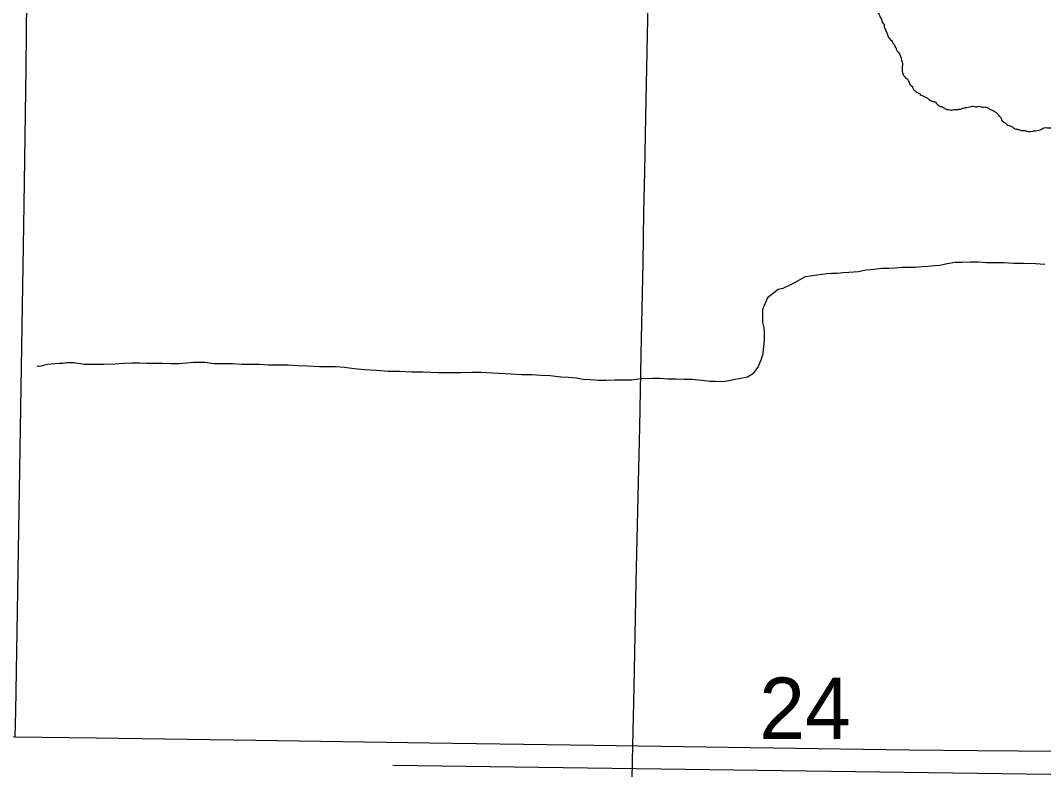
# Model space of a CAD drawing. Extents: x 2.4 to 73.1, y 4.5 to 25.6.
# Drawn here: x 45.586 to 45.9341, y 19.8037 to 20.0587 of the extents above; entities that cross this region are included whole.
import ezdxf

# ---------------------------------------------------------------- set-up
doc = ezdxf.new("R2010")
doc.units = 0
for name, color, linetype in [('GM_X_Minor_Lake', 7, 'Continuous'), ('GM_X_Minor_River', 7, 'Continuous'), ('GM_X_Section_Text', 7, 'Continuous'), ('GM_X_State_Route', 7, 'Continuous'), ('GM_X_Township_Road', 7, 'Continuous')]:
    doc.layers.add(name, color=color, linetype=linetype)

msp = doc.modelspace()

# ---------------------------------------------------------------- linework, layer by layer
at = {"layer": 'GM_X_Minor_Lake'}
for points in [[(45.87877, 20.12374), (45.87931, 20.12259), (45.87967, 20.12201), (45.88023, 20.12142), (45.88098, 20.12083), (45.88096, 20.12026), (45.88171, 20.11967), (45.88244, 20.1187), (45.883, 20.1183), (45.88504, 20.11616), (45.88597, 20.11556), (45.88615, 20.11498), (45.88669, 20.11402), (45.88778, 20.11209), (45.88851, 20.11093), (45.88906, 20.11015), (45.8898, 20.10918), (45.89016, 20.10841), (45.89052, 20.10783), (45.89089, 20.10706), (45.89125, 20.10648), (45.8918, 20.10571), (45.89236, 20.10531), (45.89234, 20.10455), (45.89289, 20.10377), (45.89326, 20.10319), (45.89381, 20.10261), (45.8938, 20.10204), (45.89453, 20.10088), (45.8947, 20.1003), (45.89469, 20.09973), (45.89448, 20.09898), (45.89446, 20.09841), (45.89425, 20.09765), (45.89424, 20.09708), (45.89403, 20.09652), (45.89402, 20.09595), (45.89325, 20.09559), (45.89267, 20.09503), (45.89209, 20.09486), (45.89151, 20.09449), (45.89074, 20.09414), (45.89016, 20.09358), (45.88995, 20.09302), (45.88956, 20.09246), (45.88973, 20.09188), (45.88972, 20.09131), (45.88989, 20.09074), (45.88969, 20.09017), (45.8891, 20.08962), (45.8885, 20.08811), (45.88792, 20.08775), (45.88695, 20.08702), (45.88637, 20.08665), (45.88578, 20.0861), (45.88521, 20.08592), (45.88463, 20.08556), (45.88405, 20.08519), (45.88289, 20.08465), (45.88231, 20.0841), (45.88191, 20.08335), (45.88132, 20.08261), (45.88093, 20.08205), (45.88091, 20.08148), (45.88071, 20.08091), (45.88069, 20.08015), (45.88086, 20.07958), (45.88122, 20.07881), (45.88178, 20.07841), (45.88253, 20.07782), (45.88289, 20.07724), (45.88307, 20.07667), (45.88302, 20.07477), (45.88282, 20.0742), (45.8826, 20.07326), (45.8824, 20.07269), (45.88219, 20.07194), (45.8816, 20.07119), (45.88063, 20.07046), (45.87947, 20.06973), (45.87832, 20.06938), (45.87755, 20.06902), (45.87716, 20.06846), (45.87714, 20.06789), (45.87674, 20.06695), (45.87653, 20.06639), (45.87614, 20.06583), (45.87631, 20.06525), (45.87648, 20.06449), (45.87666, 20.06391), (45.87702, 20.06314), (45.87737, 20.06218), (45.87755, 20.06161), (45.87828, 20.06045), (45.87846, 20.05987), (45.87882, 20.05929), (45.879, 20.05872)], [(45.879, 20.05872), (45.87917, 20.05814), (45.8799, 20.05698), (45.87989, 20.05641), (45.88025, 20.05564), (45.88042, 20.05506), (45.88079, 20.05448), (45.88096, 20.05391), (45.88206, 20.05217), (45.88261, 20.05158), (45.88279, 20.05101), (45.88334, 20.05042), (45.88352, 20.04985), (45.88388, 20.04927), (45.88406, 20.04869), (45.88461, 20.04792), (45.88534, 20.04676), (45.88569, 20.04561), (45.88586, 20.04484), (45.88604, 20.04426), (45.88596, 20.04142), (45.88614, 20.04084), (45.88723, 20.0391), (45.88798, 20.03851), (45.88869, 20.03678), (45.88944, 20.03619), (45.88961, 20.03561), (45.89072, 20.03444), (45.89128, 20.03405), (45.89185, 20.03384), (45.89241, 20.03325), (45.89297, 20.03305), (45.89391, 20.03264), (45.89484, 20.03205), (45.89559, 20.03146), (45.89615, 20.03125), (45.89728, 20.03084), (45.89784, 20.03025), (45.89896, 20.02946), (45.89971, 20.02925), (45.90065, 20.02866), (45.90121, 20.02845), (45.90178, 20.02844), (45.90254, 20.02822), (45.90387, 20.02838), (45.90463, 20.02836), (45.90521, 20.02853), (45.90578, 20.02852), (45.90635, 20.02869), (45.9075, 20.02904), (45.90941, 20.02937), (45.91018, 20.02954), (45.91093, 20.02933), (45.91208, 20.02948), (45.91283, 20.02927), (45.91416, 20.02924), (45.91492, 20.02903), (45.91566, 20.02863), (45.91623, 20.02823), (45.91698, 20.02802), (45.91754, 20.02762), (45.91847, 20.02684), (45.91884, 20.02626), (45.91958, 20.02567), (45.91975, 20.0249), (45.92031, 20.02432), (45.92087, 20.02392), (45.92161, 20.02333), (45.92236, 20.02293), (45.92349, 20.02252), (45.92461, 20.02173), (45.92518, 20.02171), (45.92594, 20.0215), (45.9265, 20.0213), (45.92783, 20.02126), (45.92839, 20.02105), (45.93029, 20.021), (45.93144, 20.02116), (45.93335, 20.02168), (45.93393, 20.02204), (45.9347, 20.02221), (45.93699, 20.02253), (45.93719, 20.0231), (45.93815, 20.02326), (45.94006, 20.02397), (45.94064, 20.02395), (45.94121, 20.02432), (45.94274, 20.02465), (45.94677, 20.02587), (45.94697, 20.02644), (45.9487, 20.02696), (45.94946, 20.02713), (45.95383, 20.02701), (45.95553, 20.02678), (45.9561, 20.02676), (45.95686, 20.02655), (45.95799, 20.02614)]]:
    msp.add_spline(points, degree=3, dxfattribs=at)
at = {"layer": 'GM_X_Minor_River'}
for points in [[(45.91191, 19.97643), (45.90906, 19.97643), (45.90639, 19.97625), (45.90392, 19.97626), (45.90126, 19.97589), (45.89879, 19.97532), (45.89708, 19.97514), (45.89479, 19.97495), (45.8927, 19.97477), (45.89042, 19.97459), (45.88814, 19.97459), (45.88605, 19.9746), (45.88376, 19.97441), (45.88148, 19.97423), (45.87901, 19.97424), (45.87635, 19.97387), (45.87369, 19.97368), (45.87102, 19.97312), (45.86779, 19.97294), (45.86589, 19.97275), (45.8638, 19.97257), (45.8619, 19.97258), (45.86037, 19.97239), (45.85866, 19.97221), (45.85695, 19.97202), (45.85467, 19.97165), (45.85296, 19.97146), (45.852, 19.97089), (45.84934, 19.96938), (45.8482, 19.96881), (45.84534, 19.96749), (45.84382, 19.96712), (45.8402, 19.96427), (45.83906, 19.96162), (45.83848, 19.96029), (45.83848, 19.95782), (45.83848, 19.95592), (45.83885, 19.95402), (45.83904, 19.95249), (45.83903, 19.94983), (45.83884, 19.94774), (45.83865, 19.94641), (45.83846, 19.9447), (45.83788, 19.94299), (45.83693, 19.94091), (45.83597, 19.93939), (45.83521, 19.93844), (45.83331, 19.9373), (45.8316, 19.93693), (45.82817, 19.93618), (45.82513, 19.93562), (45.82247, 19.93581), (45.82057, 19.93582), (45.81866, 19.93602), (45.81676, 19.93621), (45.81429, 19.93641), (45.81163, 19.93642), (45.80897, 19.93661), (45.80612, 19.93662), (45.80364, 19.93682), (45.80098, 19.93683), (45.79718, 19.93665), (45.79395, 19.93628), (45.7911, 19.93628), (45.78824, 19.93629), (45.7852, 19.93611), (45.78254, 19.93612), (45.77988, 19.93632), (45.77741, 19.93651), (45.77512, 19.9369), (45.77246, 19.9371), (45.7698, 19.93729), (45.76619, 19.93768), (45.76315, 19.93788), (45.75992, 19.93808), (45.75649, 19.93809), (45.75288, 19.93829), (45.74261, 19.93889), (45.73957, 19.9389), (45.73577, 19.93872), (45.73178, 19.93873), (45.72816, 19.93874), (45.72303, 19.93895), (45.71904, 19.93896), (45.71505, 19.93916), (45.71105, 19.93917), (45.70706, 19.93956), (45.70307, 19.93976), (45.69946, 19.94015), (45.69622, 19.94054), (45.69318, 19.94074), (45.69052, 19.94075), (45.68767, 19.94076), (45.68349, 19.94096), (45.68044, 19.94116), (45.67702, 19.94136), (45.6736, 19.94137), (45.67037, 19.94138), (45.66714, 19.94158), (45.66409, 19.94158), (45.66124, 19.94159)], [(45.93453, 19.9756), (45.9313, 19.9758), (45.92712, 19.976), (45.92389, 19.97601), (45.92065, 19.97621), (45.91761, 19.97622), (45.91457, 19.97623), (45.91191, 19.97643)], [(45.66124, 19.94159), (45.6582, 19.94179), (45.65497, 19.9418), (45.65173, 19.94181), (45.64869, 19.9422), (45.64489, 19.94221), (45.64242, 19.94203), (45.63994, 19.94184), (45.63709, 19.94185), (45.63424, 19.94186), (45.63158, 19.94187), (45.62892, 19.94187), (45.62645, 19.94207), (45.62397, 19.94208), (45.62112, 19.94189), (45.61808, 19.94171), (45.61428, 19.94153), (45.61161, 19.94154), (45.60933, 19.94155), (45.60762, 19.94155), (45.60648, 19.94175), (45.60534, 19.94194), (45.6042, 19.94213), (45.60325, 19.94214), (45.60173, 19.94214), (45.6004, 19.94195), (45.59907, 19.94196), (45.59507, 19.94159), (45.59412, 19.9414), (45.59298, 19.94102), (45.59203, 19.94084), (45.59165, 19.94103), (45.59165, 19.94084)], [(45.71269, 19.80517), (46.5909, 19.79315)]]:
    msp.add_lwpolyline(points, dxfattribs=at)
at = {"layer": 'GM_X_State_Route'}
msp.add_lwpolyline([(45.17323, 19.82086), (45.22308, 19.82018), (45.25416, 19.8197), (45.28214, 19.81928), (45.32891, 19.8186), (45.35675, 19.81818), (45.43913, 19.81697), (45.52929, 19.81562), (45.5697, 19.81497), (45.58418, 19.8148), (45.61167, 19.81449), (45.66606, 19.81365), (45.72514, 19.81278), (45.78109, 19.81191), (45.85725, 19.81087), (45.88834, 19.81038), (45.91166, 19.81011), (45.95363, 19.80983), (46.01581, 19.80917), (46.05467, 19.80905), (46.09063, 19.80873)], dxfattribs=at)
at = {"layer": 'GM_X_Township_Road'}
for points in [[(45.58418, 19.8148), (45.58435, 19.82343), (45.58492, 19.85762), (45.58576, 19.90579), (45.58616, 19.93376), (45.58725, 19.99592), (45.58787, 20.04254), (45.58814, 20.06585), (45.58858, 20.08138), (45.58879, 20.09382), (45.58903, 20.11557), (45.58967, 20.17618), (45.58997, 20.19199)], [(45.79357, 19.76779), (45.79427, 19.80667), (45.79475, 19.83155), (45.7955, 19.86732), (45.7962, 19.90154), (45.79674, 19.92019), (45.79718, 19.94508), (45.79788, 19.97617), (45.79812, 19.99328), (45.79842, 20.00728), (45.7988, 20.02594), (45.79956, 20.06481)]]:
    msp.add_lwpolyline(points, dxfattribs=at)

# ---------------------------------------------------------------- texts
at = {"layer": 'GM_X_Section_Text'}
msp.add_text('24', height=0.020928, rotation=0, dxfattribs=at).set_placement((45.83734, 19.81403))

doc.saveas('drawing.dxf')
